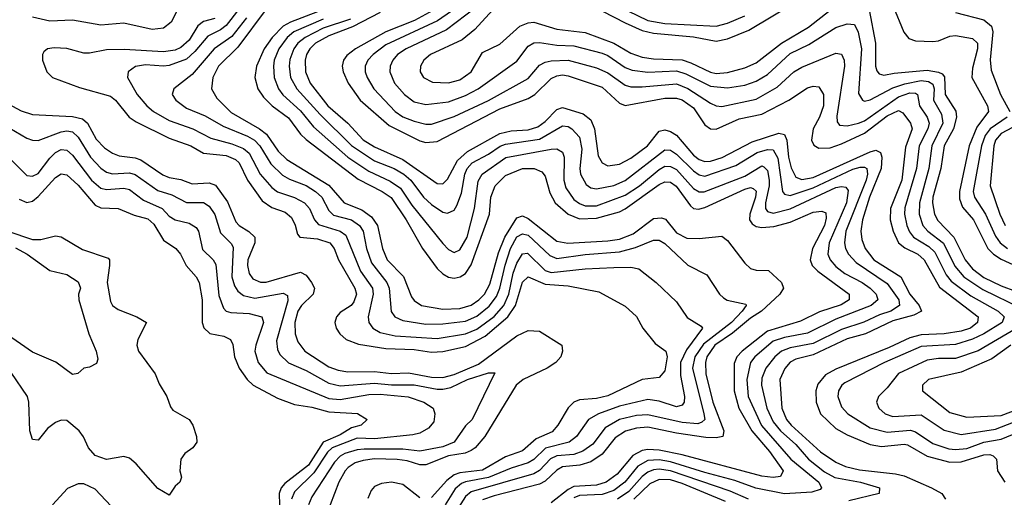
# Model space of a CAD drawing. Header units: inches. Extents: x 501365 to 657855, y 482276 to 547543.
# Tile 895 of 957: x 630905 to 634361, y 500437 to 502112. Entities that reach past the tile are written whole.
import ezdxf

# ---------------------------------------------------------------- set-up
doc = ezdxf.new("R2010")
doc.units = ezdxf.units.IN
doc.header["$MEASUREMENT"] = 0
doc.layers.add('A6530', color=7, linetype='Continuous')

msp = doc.modelspace()

# ---------------------------------------------------------------- linework, layer by layer
at = {"layer": 'A6530', "color": 5}
for points, elevation in [([(632470, 502176.9), (632371.2, 502108.8), (632190, 502024.5), (632145.3, 501990), (632127, 501970), (632117.5, 501950), (632117.6, 501930), (632124.4, 501910), (632147.5, 501870), (632223.3, 501790), (632250, 501772), (632290, 501756.6), (632330, 501745.6), (632350, 501745.9), (632430, 501772.3), (632550, 501829.5), (632690, 501905.6), (632730, 501952.9), (632750, 501964), (632770, 501968.3), (632830, 501970.6), (632930, 501943.8), (632970, 501926.1), (633030, 501882.4), (633050, 501877.1), (633090, 501876.5), (633210, 501887.3), (633250, 501871), (633330, 501820.1), (633350, 501810.8), (633370, 501808.5), (633490, 501833.6), (633564, 501876), (633622.7, 501930), (633650, 501946.1), (633770, 501995), (633790, 501991.6), (633799.4, 501970), (633800.6, 501950), (633773.8, 501773.8), (633774.1, 501754.1), (633782.7, 501742.7), (633810, 501740.4), (633850, 501749.1), (633870, 501758), (633990, 501842.2), (634030, 501856.2), (634050, 501854.6), (634056.2, 501850), (634064, 501810), (634091, 501770), (634097.7, 501750), (634092.4, 501730), (634062.7, 501670), (634052.9, 501590), (634012.2, 501452.3), (634011.1, 501430), (634019.1, 501390), (634028.4, 501368.4), (634042.9, 501350), (634096.3, 501316.3), (634117.2, 501297.2), (634156.9, 501216.9), (634175, 501195), (634243.4, 501143.4), (634340.1, 501090), (634361, 501070), (634354.1, 501050), (634289.6, 501010.4), (634250, 500991.7), (634190, 500973.2), (634070, 500965.9), (633940.4, 500910), (633801.6, 500838.4), (633790.7, 500830), (633779.1, 500810), (633776.4, 500790), (633790, 500754.5), (633811.8, 500730), (633890, 500680.9), (633950, 500665.4), (634031.7, 500671.7), (634050, 500666.5), (634110, 500626), (634167, 500607), (634190, 500604), (634230, 500607.9), (634290, 500629.6), (634350, 500640.5), (634390, 500656.8)], 4340), ([(632910, 502163.5), (633030, 502101.1), (633090, 502075), (633130, 502065), (633270, 502052.7), (633350, 502036.8), (633390, 502045.8), (633464.3, 502075.7), (633627, 502173)], 4420), ([(632970, 502177), (633109.9, 502109.9), (633170, 502099.1), (633350, 502089.5), (633390, 502099.8), (633450, 502125.8)], 4440), ([(631470.1, 502170), (631436.2, 502103.8), (631410, 502082.2), (631370, 502078.4), (631270, 502099.8), (631190, 502093.3), (631090, 502111.4), (631010, 502107.3), (630950, 502121.5)], 4080), ([(631674.5, 502150), (631630, 502091.8), (631610, 502076.4), (631564.9, 502055.1), (631519.5, 502000.5), (631490, 501973.7), (631430, 501951.9), (631410, 501949.3), (631346.3, 501953.7), (631311.7, 501948.4), (631285, 501930), (631283.5, 501910), (631317.4, 501850), (631351, 501810), (631374.3, 501790), (631430, 501758.3), (631512.3, 501730), (631576.3, 501696.3), (631650, 501677), (631690, 501661), (631710, 501643.8), (631749.2, 501570), (631790, 501523.2), (631810, 501508.4), (631870, 501489.1), (631904.1, 501470), (631921.6, 501450), (631939.7, 501410), (631954, 501394), (632030, 501370), (632050, 501356.1), (632100.8, 501230), (632143.1, 501170), (632146.2, 501150), (632127.9, 501070), (632130.1, 501050.1), (632144.2, 501030), (632170, 501014.6), (632223, 501003), (632370, 500993.5), (632470, 501010.3), (632510, 501027.2), (632570, 501071.5), (632604.2, 501110), (632621.6, 501150), (632637.1, 501222.9), (632650, 501258.7), (632670, 501291.5), (632687.1, 501292.9), (632750, 501232.2), (632770, 501225.5), (632890, 501238.2), (632990, 501243), (633050, 501243.6), (633078.5, 501238.5), (633138.9, 501190), (633210, 501122.8), (633248.1, 501068.1), (633297.6, 501037.6), (633302.2, 501030), (633245.8, 500954.2), (633224.5, 500910), (633224.4, 500864.4), (633238, 500790), (633236.9, 500770), (633230, 500759.9), (633210, 500753.8), (633150, 500774.5), (633110, 500780.1), (633010, 500756.2), (632937.1, 500730), (632902.1, 500710), (632859, 500650), (632833.4, 500630), (632750.8, 500609.2), (632710, 500569.9), (632690, 500557.3), (632630, 500539.1), (632550, 500506.2), (632470, 500491.4), (632455.2, 500484.8), (632433.7, 500466.3), (632397.8, 500410)], 4140), ([(631770, 502150), (631670, 502015.8), (631602.9, 501950), (631582.7, 501910), (631577.9, 501870), (631597, 501837), (631647.1, 501787.1), (631746, 501730), (631770.8, 501710.8), (631811.7, 501651.7), (631842, 501622), (631990, 501532.1), (632043.3, 501470), (632105.6, 501445.6), (632140.3, 501420.3), (632160.5, 501390), (632178.3, 501310), (632194.3, 501270), (632251.9, 501211.9), (632280.5, 501140.5), (632290, 501127.3), (632315.8, 501110), (632390, 501097.1), (632450, 501098.7), (632490, 501111.1), (632517, 501130), (632536.8, 501150), (632555.7, 501184.3), (632585.3, 501294.7), (632607.4, 501350), (632650, 501417.2), (632670, 501424.3), (632690, 501414.8), (632790, 501335.6), (632828.8, 501328.8), (632970, 501336.1), (633010, 501342.1), (633058.4, 501361.6), (633130, 501414.5), (633157.7, 501417.7), (633172.1, 501412.1), (633210, 501364.8), (633246.2, 501346.2), (633290, 501344.5), (633370, 501353.3), (633390, 501337.2), (633450, 501258.6), (633470, 501239.3), (633490, 501233.8), (633532.9, 501232.9), (633579.5, 501190), (633585.8, 501170), (633573, 501150), (633508.9, 501090), (633470, 501065.4), (633407.2, 501012.8), (633344.8, 500970), (633317.5, 500930), (633311.9, 500910), (633314, 500870), (633338, 500770), (633376.6, 500670), (633372.6, 500650), (633350, 500645.1), (633312.9, 500647.1), (633210, 500661.7), (633110, 500682.7), (633070, 500679.8), (633031.3, 500668.7), (632994.9, 500645.1), (632950, 500587.5), (632910, 500561), (632870.7, 500549.3), (632810, 500543.8), (632790, 500532), (632750, 500493.1), (632730, 500482.2), (632570, 500442.2), (632530, 500427.5)], 4180), ([(631950, 502140), (631855.6, 502104.4), (631829.8, 502090.2), (631790.8, 502050), (631762.7, 502010), (631736.3, 501950), (631730.4, 501910), (631741.2, 501870), (631760.6, 501840.6), (631791.3, 501810), (631848, 501768), (631890, 501710.9), (631910, 501691.7), (632092.7, 501552.7), (632177.7, 501510), (632208.8, 501488.8), (632261.1, 501410), (632318.5, 501310), (632370, 501239.9), (632390, 501220.7), (632410, 501209.4), (632430, 501206.1), (632451.2, 501210), (632470, 501222.4), (632490, 501252.4), (632554.4, 501430), (632558.4, 501490), (632574, 501530), (632610, 501565.8), (632670, 501590.1), (632710.7, 501590.7), (632738.1, 501578.1), (632750, 501563.9), (632765.5, 501505.5), (632784.7, 501470), (632830, 501430.1), (632870, 501414.1), (632930, 501416), (633010, 501438.4), (633030, 501448.5), (633150, 501534.6), (633170, 501543.7), (633190, 501542.3), (633208.9, 501528.9), (633259.2, 501459.2), (633270, 501449.7), (633287.6, 501447.6), (633310, 501453.6), (633450, 501517.3), (633470, 501523.3), (633480, 501520), (633490.5, 501510.5), (633488.4, 501490), (633468.3, 501430), (633467.3, 501410), (633475.7, 501395.7), (633490, 501386.5), (633510, 501383.4), (633552.7, 501387.3), (633610, 501402.1), (633690, 501437.2), (633720.6, 501440.6), (633735, 501435), (633736.2, 501416.2), (633729.8, 501390), (633688.3, 501310), (633679.9, 501270), (633687.2, 501250), (633706.4, 501230), (633816.9, 501150), (633816.9, 501130), (633788.4, 501111.6), (633713, 501087), (633645.8, 501054.2), (633530, 501019.5), (633441.2, 500950), (633422.6, 500930), (633413.5, 500906.5), (633412.6, 500810), (633429.1, 500750), (633475, 500670), (633537.5, 500597.5), (633584.9, 500530), (633575.8, 500510), (633550, 500505.9), (633510, 500510.5), (633230, 500585.2), (633150, 500602.2), (633110, 500604.9), (633090, 500601), (633057.2, 500582.8), (633002.1, 500517.9), (632963.8, 500490), (632930, 500479.7), (632850, 500475), (632830, 500464.2), (632770, 500416.9)], 4220), ([(632170, 502138), (632073.2, 502086.9), (631990, 502056.4), (631943.4, 502030), (631922.9, 502010), (631911.5, 501990), (631906.7, 501970), (631907.6, 501930), (631924.3, 501890), (631986.9, 501810), (632056.4, 501750), (632111, 501691), (632150, 501666.1), (632250, 501621.9), (632370, 501537.6), (632390, 501536.8), (632406.9, 501553.1), (632442, 501618), (632476.7, 501650), (632590, 501713.7), (632630, 501722.5), (632690, 501726.3), (632723.5, 501736.5), (632750, 501755.1), (632790, 501797.8), (632810, 501804), (632882.3, 501782.3), (632910, 501760.6), (632922.8, 501730), (632935.2, 501635.2), (632949.8, 501609.8), (632970, 501600.1), (633010, 501606.1), (633050, 501626.3), (633109.1, 501670), (633150, 501721.9), (633170, 501725.9), (633190, 501720.6), (633210, 501706.9), (633270, 501637.5), (633290, 501622.4), (633310, 501615.2), (633330, 501616.2), (633371.1, 501628.9), (633476.4, 501683.6), (633570, 501713.9), (633589.8, 501709.8), (633597.7, 501690), (633603.6, 501630), (633612.6, 501592.6), (633630, 501559.9), (633650, 501551.5), (633690, 501558.9), (633890, 501648.9), (633910, 501654.6), (633926.1, 501646.1), (633931.7, 501630), (633928.7, 501590), (633888.2, 501490), (633863.3, 501410), (633857.3, 501370), (633861.1, 501341.1), (633873, 501310), (633903.8, 501270), (633997.9, 501210), (634029.8, 501150), (634062.4, 501110), (634070.1, 501090), (634044.2, 501075.8), (633970, 501056.3), (633874.3, 501010), (633810, 500992.4), (633690, 500936.9), (633630, 500921.4), (633610, 500910.9), (633590.9, 500889.1), (633573.1, 500850), (633580.2, 500750), (633596.6, 500710), (633612.8, 500690), (633716, 500596), (633770, 500559.9), (633804.3, 500544.3), (633852.7, 500532.7), (633979.6, 500519.6), (634010, 500511.7), (634106.2, 500470), (634141.6, 500450), (634155.4, 500430)], 4280), ([(632354.7, 502145.3), (632290.2, 502109.8), (632190, 502069.5), (632083.6, 502010), (632053.4, 501986.6), (632041.3, 501970), (632036.9, 501950), (632040.3, 501930), (632058.1, 501890), (632099.7, 501830), (632201.6, 501741.6), (632310, 501687), (632330, 501681.2), (632370, 501685.1), (632590, 501799.9), (632690, 501835.5), (632712.9, 501850), (632770, 501906.1), (632790, 501916.1), (632810, 501918.8), (632830, 501916), (632950, 501876.1), (633010, 501819.7), (633030, 501810.9), (633170, 501836.9), (633210, 501836.8), (633230, 501830.8), (633270, 501802.9), (633310, 501743.9), (633330, 501729.7), (633350, 501728.1), (633430, 501764.9), (633510, 501781.3), (633605.3, 501830), (633670, 501873.1), (633690, 501879.6), (633710, 501877.2), (633727.1, 501850), (633726.2, 501810), (633712.1, 501770), (633690.1, 501730), (633684, 501690), (633692.3, 501672.3), (633710, 501661.9), (633750, 501662.6), (633790, 501676.5), (633870, 501714.1), (633950, 501775.2), (633990, 501793.3), (634005.4, 501785.5), (634032, 501750), (634038.4, 501730), (634014.3, 501665.7), (634002, 501550), (633962.2, 501450), (633961, 501410), (633970.9, 501370), (633990.4, 501330), (634012.6, 501312.6), (634057.5, 501290), (634079.5, 501270), (634133.7, 501173.7), (634269.3, 501070), (634267.4, 501050), (634243.1, 501030), (634210, 501019.7), (634150.2, 501009.8), (634070, 501006.4), (634030, 500996.5), (633957.5, 500962.5), (633770, 500886.7), (633733.9, 500866.1), (633706.4, 500833.6), (633699.9, 500810), (633700.6, 500770), (633716.6, 500730), (633770, 500678.3), (633810, 500655.5), (633890, 500622), (633930, 500614.6), (634010, 500623.7), (634021.3, 500621.3), (634090, 500580.9), (634170, 500559.5), (634210, 500561.2), (634290, 500585.3), (634310, 500587), (634322.1, 500582.1), (634333.4, 500570), (634337.3, 500530), (634362.6, 500490)], 4320), ([(632505.4, 502154.6), (632402.6, 502077.4), (632261.8, 502010), (632231.6, 501990), (632214.5, 501970), (632205.8, 501950), (632204.2, 501930), (632220.1, 501890), (632255.5, 501850), (632290, 501823.8), (632330, 501814.9), (632410, 501824.4), (632470, 501846.4), (632514.6, 501870), (632650, 501966.7), (632690, 502019.8), (632710, 502031.3), (632730, 502032.2), (632790, 502023.3), (632850, 502020.6), (632950, 501995.2), (632970, 501987.3), (633030, 501944.9), (633055.4, 501935.4), (633110, 501928.1), (633210, 501932.9), (633242.7, 501922.7), (633330, 501878.8), (633390, 501873.4), (633450, 501882.9), (633490, 501896.5), (633530, 501920.6), (633610, 501994.2), (633675, 502025), (633770, 502085.2), (633810, 502097.9), (633835.1, 502095.1), (633848.4, 502068.4), (633859.4, 502010), (633850, 501854), (633863.6, 501830), (633870, 501827.2), (633890, 501830.9), (633970, 501873.8), (634012, 501888), (634070, 501898.9), (634095.6, 501895.6), (634110, 501885.9), (634114.6, 501870), (634113.3, 501830), (634140.5, 501780.5), (634145.2, 501750), (634107, 501670), (634096.9, 501590), (634063.2, 501470), (634062.9, 501430), (634075.1, 501390), (634092.4, 501370), (634148.3, 501328.3), (634187.3, 501247.3), (634219.1, 501210), (634285.6, 501165.6), (634420.8, 501100.8)], 4360), ([(632578.7, 502161.3), (632502.1, 502077.9), (632458.4, 502041.6), (632346.5, 501990), (632323.9, 501970), (632311.5, 501950), (632310.1, 501930), (632322.3, 501910), (632353.6, 501893.6), (632410, 501890.9), (632450, 501901.7), (632489.3, 501930), (632530, 501997.2), (632590, 502026.3), (632660.9, 502090), (632690, 502101.7), (632710, 502103.6), (632790, 502078.8), (632890, 502067.6), (632990, 502030.7), (633050, 501995.2), (633090, 501981.6), (633130, 501975), (633230, 501971.1), (633261.2, 501961.2), (633330, 501928.1), (633350, 501924), (633390, 501927.4), (633450, 501944), (633490, 501960.7), (633578.9, 502030), (633674.1, 502085.9), (633750, 502146.4)], 4380), ([(633886.8, 502146.8), (633909, 502030), (633909.3, 501949.3), (633913.4, 501933.4), (633922.4, 501922.4), (633937.9, 501917.9), (633974.9, 501925.1), (634090, 501934.9), (634130, 501928.6), (634142.7, 501922.7), (634151.9, 501911.9), (634153.4, 501850), (634191.7, 501791.7), (634193.9, 501770), (634183.2, 501730), (634150.5, 501670), (634138.8, 501590), (634110.5, 501490), (634109.4, 501469.4), (634116.4, 501430), (634127.5, 501407.5), (634184, 501350), (634223.4, 501270), (634250, 501238), (634290, 501208.4), (634350, 501178.7), (634400.1, 501160.1)], 4380), ([(633970, 502162.7), (634008.3, 502068.3), (634026, 502046), (634050, 502037.9), (634110, 502036.1), (634130, 502038.8), (634170, 502054.6), (634190, 502056.6), (634250, 502046.9), (634266.9, 502030), (634267.1, 502010), (634250, 501942.6), (634247.6, 501910), (634302.8, 501810), (634305.8, 501790), (634265.1, 501734.9), (634237.9, 501670), (634203.6, 501510), (634204.1, 501484.1), (634215.1, 501455.1), (634253.6, 501410), (634303.2, 501310), (634322.9, 501290), (634350, 501272.3), (634406, 501246)], 4420), ([(634190, 502138.2), (634290, 502112.3), (634316.5, 502090), (634321.4, 502070), (634311.9, 501971.9), (634315.6, 501935.6), (634348, 501850), (634380.7, 501790)], 4440), ([(631590, 502117.1), (631550, 502105.7), (631530, 502090.7), (631499.3, 502040.7), (631470, 502014.4), (631450, 502005.6), (631410, 501999.4), (631271.7, 502008.3), (631210, 502006.2), (631150, 501995), (631130, 501995.5), (631070, 502011.7), (631026.1, 502013.9), (631002.8, 502010), (630990, 502000.3), (630984.3, 501990), (630984.3, 501970), (630999.6, 501930), (631020.2, 501910), (631114.1, 501874.1), (631223.7, 501843.7), (631241.3, 501830), (631289.6, 501770), (631313.8, 501753.8), (631430, 501696.6), (631505.7, 501670), (631550, 501644.5), (631630, 501635.8), (631662.1, 501622.1), (631675.3, 501610), (631704.3, 501550), (631756.4, 501476.4), (631790, 501453.6), (631836.7, 501436.7), (631858.6, 501418.6), (631871.8, 501391.8), (631879.4, 501359.4), (631888, 501350), (631950, 501343.6), (631993.6, 501330), (632008.4, 501310), (632023.5, 501270), (632080.9, 501170), (632087, 501150), (632078, 501122), (632067.9, 501110), (632030, 501084.7), (632016.4, 501070), (632010.6, 501050), (632016.3, 501030), (632029.1, 501010), (632051, 500990), (632094.3, 500974.3), (632190, 500958.4), (632290, 500955.2), (632350, 500945.8), (632390, 500947.9), (632470, 500965.7), (632538.3, 501001.7), (632618.6, 501070), (632645.4, 501110), (632670, 501191.8), (632690, 501210.8), (632750, 501184), (632830, 501178.8), (632937.8, 501157.8), (633030, 501107.7), (633070, 501071.3), (633092.8, 501030), (633135.8, 500975.8), (633173.5, 500950), (633177.3, 500930), (633170, 500880.5), (633150, 500857.6), (633090, 500850.3), (632970, 500793.1), (632930, 500783.7), (632870, 500778.3), (632850.2, 500770), (632829.8, 500750.2), (632794.2, 500690), (632774.1, 500665.9), (632718.4, 500641.6), (632670, 500599.7), (632610, 500578.3), (632530, 500531.7), (632450, 500522.4), (632430, 500515.4), (632404.5, 500495.5), (632350, 500435.9)], 4120), ([(631700.7, 502119.3), (631650, 502053.2), (631587.2, 502010), (631510, 501919.9), (631445.4, 501870), (631440.2, 501850), (631453.4, 501830), (631490, 501802.3), (631555.4, 501775.4), (631618.6, 501738.6), (631704.3, 501704.3), (631728.5, 501690), (631747.3, 501670), (631786.8, 501606.8), (631827.1, 501567.1), (631852.4, 501552.4), (631910, 501530.6), (631943.7, 501510), (631965.7, 501490), (631990, 501443.1), (632006.6, 501426.6), (632070, 501409.8), (632098.2, 501390), (632110.7, 501370), (632122.1, 501310), (632139.7, 501259.7), (632193.7, 501190), (632201.6, 501170), (632208.5, 501088.5), (632222.1, 501070), (632250, 501056.6), (632330, 501044.4), (632390, 501044.9), (632470, 501054.2), (632510, 501072.8), (632552.9, 501107.1), (632578.3, 501141.7), (632590.3, 501170), (632608.7, 501251.3), (632627.5, 501310), (632650, 501350.4), (632670, 501361.5), (632690, 501356.5), (632765.7, 501285.7), (632790, 501274.2), (632890, 501288.4), (633010, 501297.7), (633066.9, 501313.1), (633130, 501339.2), (633150, 501338.9), (633170, 501327.3), (633250, 501251.7), (633317.2, 501217.2), (633361.8, 501150), (633375.9, 501136), (633388.6, 501128.6), (633454.2, 501114.2), (633455.5, 501110), (633440.9, 501090), (633403.6, 501050), (633305.6, 500974.4), (633274.8, 500930), (633266.4, 500890), (633306.8, 500730), (633309.6, 500710), (633299.6, 500700.4), (633285.3, 500694.7), (633230, 500698.7), (633110, 500725.9), (633070, 500723.7), (633010, 500709.2), (632960.1, 500679.9), (632916.4, 500623.6), (632882, 500598), (632850, 500586.4), (632790, 500581.9), (632768.5, 500571.5), (632730, 500530.2), (632710, 500518.5), (632490, 500455.8), (632470, 500439.2), (632435.2, 500384.8)], 4160), ([(631970, 502114.3), (631867.6, 502070), (631843.3, 502050), (631814.8, 502010), (631798.5, 501970), (631795.6, 501950), (631798, 501910), (631813.1, 501870), (631828.9, 501848.9), (631890, 501792.2), (631936, 501736), (632057.2, 501630), (632130, 501581.1), (632205.8, 501545.8), (632241.2, 501521.2), (632281.9, 501461.9), (632390, 501327.6), (632410, 501306.3), (632430, 501295.9), (632450, 501304.5), (632476.1, 501350), (632501.8, 501450), (632514.6, 501545.4), (632528.4, 501570), (632610.8, 501629.2), (632770, 501658), (632790, 501659.7), (632810, 501648.2), (632816.7, 501630), (632815.5, 501550), (632822, 501522), (632850, 501481.8), (632870, 501467.2), (632890, 501459.5), (632930, 501459.3), (633030, 501496.5), (633080.7, 501530), (633150, 501587.4), (633170, 501598.1), (633190, 501597.6), (633210, 501586.3), (633270, 501520.1), (633290, 501508.1), (633308, 501508), (633450, 501563.8), (633510, 501599.7), (633516.8, 501596.8), (633530, 501583.5), (633535.7, 501550), (633536.3, 501530), (633523.4, 501470), (633523.2, 501450), (633530, 501439.9), (633550, 501434.1), (633610, 501448.5), (633770, 501523.6), (633790, 501527.7), (633804.5, 501524.5), (633812.7, 501512.7), (633806.9, 501470), (633746.1, 501330), (633742.3, 501290), (633750.4, 501270), (633770, 501247.1), (633801.7, 501221.7), (633862.6, 501190), (633890.5, 501170), (633912, 501150), (633917, 501130), (633894.2, 501110), (633770, 501061.3), (633670, 501012.4), (633590, 500997.8), (633550, 500984.4), (633485.8, 500930), (633470.7, 500910), (633457, 500850), (633462.1, 500790), (633508.9, 500688.9), (633611.9, 500570), (633710.1, 500490), (633719.3, 500470), (633715.4, 500464.6), (633685.3, 500454.7), (633590, 500449), (633488.7, 500468.7), (633415.5, 500495.5), (633310, 500523.2), (633190, 500561.5), (633150, 500568.2), (633110, 500565.8), (633074.6, 500545.5), (633028.7, 500490), (632990, 500460.7), (632950, 500446.7), (632870, 500443.2), (632850, 500434.5)], 4240), ([(632066.2, 502113.8), (631970, 502083.1), (631906.6, 502050), (631881.4, 502030), (631866.9, 502010), (631853, 501973), (631850.3, 501950), (631855.8, 501910), (631877.9, 501870), (631959.8, 501779.8), (632070, 501671.5), (632150, 501617.8), (632219.6, 501590), (632252.8, 501570), (632278, 501550), (632322.4, 501490), (632350, 501463.5), (632390, 501436.8), (632406.4, 501433.6), (632430, 501443.8), (632439.4, 501460.6), (632455.6, 501504.4), (632467.1, 501570), (632476, 501590), (632493.7, 501610), (632550, 501640.3), (632591, 501669), (632610, 501676.2), (632730, 501693.8), (632810, 501740.1), (632830, 501737.7), (632842.8, 501730), (632870, 501700.2), (632878.5, 501658.5), (632870.8, 501590.8), (632873.5, 501570), (632893.9, 501533.9), (632910, 501522.8), (632930, 501519.3), (632990, 501531), (633030, 501548), (633170, 501656), (633190, 501654.6), (633210, 501641.2), (633270, 501582.5), (633290, 501568.6), (633310, 501563.9), (633418.8, 501601.2), (633493.7, 501646.3), (633530, 501657.2), (633550, 501656.1), (633566.3, 501626.3), (633582.7, 501510), (633590, 501499.9), (633610, 501495.4), (633690, 501523.1), (633830, 501588.6), (633855.1, 501595.2), (633870, 501595), (633878.7, 501590), (633881.5, 501570), (633876.4, 501550), (633805.4, 501370), (633800.4, 501330), (633804.3, 501310), (633814.3, 501290), (633841, 501261), (633950, 501186.9), (633990.8, 501130), (633992.9, 501110), (633962.6, 501090), (633922.8, 501077.2), (633868.7, 501051.3), (633790, 501025.8), (633690, 500976.3), (633610, 500961.5), (633579.2, 500950), (633555.9, 500930), (633524, 500890), (633510, 500854.5), (633508.9, 500830), (633528, 500750), (633550, 500701.5), (633575.3, 500670), (633630, 500622.2), (633674, 500570), (633730, 500526.6), (633766.4, 500506.4), (633856.5, 500490), (633922.8, 500470), (633921.7, 500450), (633815.7, 500424.3)], 4260), ([(630846.2, 501826.2), (630910, 501792.9), (630950, 501779.9), (631090, 501772.7), (631124.7, 501764.7), (631142.8, 501750), (631173.1, 501693.1), (631202.9, 501662.9), (631230, 501644.2), (631254.5, 501634.5), (631310, 501627.9), (631330, 501621.1), (631407.8, 501567.8), (631430, 501559), (631470, 501551.6), (631510, 501536.6), (631570, 501539.9), (631592.2, 501532.2), (631634, 501474), (631663.5, 501403.5), (631675.5, 501390), (631709.6, 501369.6), (631730.1, 501350), (631730.1, 501330), (631706.2, 501270), (631704.1, 501250), (631710, 501222.3), (631723.3, 501203.3), (631750, 501191.2), (631770, 501191.9), (631890, 501226.8), (631910, 501216.1), (631929.7, 501190), (631940.1, 501170), (631935.5, 501150), (631893.7, 501110), (631880.8, 501090), (631870.3, 501050), (631871.7, 501010), (631881.7, 500981.7), (631905.9, 500950), (631990, 500894.4), (632022.5, 500882.5), (632056.6, 500876.6), (632150, 500877.8), (632210, 500870.5), (632270, 500873.4), (632350, 500857.7), (632390, 500857.6), (632430, 500867.3), (632515.8, 500904.2), (632650, 501003.4), (632690, 501021.8), (632730, 501019.5), (632808, 500970), (632810.2, 500950), (632804.8, 500930), (632787.3, 500910), (632756.5, 500890), (632672.4, 500850), (632647.6, 500830), (632537.8, 500650), (632503.7, 500610), (632490, 500600.4), (632468.1, 500591.9), (632410, 500582.1), (632330, 500550.5), (632310, 500550.7), (632264.7, 500564.7), (632230, 500569.2), (632150, 500571.9), (632110, 500566.1), (632082.7, 500557.3), (632058.4, 500541.6), (632047.2, 500530), (632025.6, 500490), (631979.9, 500370)], 4080), ([(634371.9, 501770), (634311.2, 501730), (634293.7, 501706.3), (634281.2, 501670), (634252.2, 501510), (634256.6, 501490), (634295, 501430), (634330, 501353), (634346.8, 501330), (634372.2, 501310)], 4440), ([(630850, 501744.1), (630930, 501696.8), (630950, 501689.6), (630970, 501689.1), (631050, 501718.5), (631070, 501722.2), (631090, 501719.6), (631110, 501700.1), (631153.7, 501630), (631190, 501591.3), (631210, 501577.1), (631230, 501571.7), (631290, 501575.4), (631309.6, 501569.6), (631390, 501513.4), (631438.4, 501498.4), (631490, 501471.5), (631550, 501471.3), (631570, 501457.7), (631589.5, 501429.5), (631610, 501364.8), (631646.8, 501326.8), (631653.9, 501313.9), (631649.8, 501210), (631658.9, 501178.9), (631670, 501159.8), (631690, 501144.3), (631730, 501135.7), (631830, 501152.6), (631845, 501145), (631846.5, 501126.5), (631806.1, 500986.1), (631810, 500955.8), (631817.8, 500937.8), (631848.2, 500908.2), (631910, 500881.4), (631990, 500836.7), (632030, 500827.5), (632150, 500837.1), (632210, 500831.7), (632290, 500831.6), (632370, 500816), (632390, 500816), (632417.7, 500822.3), (632477.3, 500850), (632550, 500873.8), (632573, 500873), (632493.6, 500710), (632470, 500687.7), (632430.1, 500630), (632390, 500613.9), (632310, 500598), (632250, 500605.3), (632114.5, 500605.5), (632090, 500603.7), (632046, 500590), (632030, 500581.2), (632010, 500560.4), (631930, 500438), (631918.5, 500410)], 4060), ([(634390, 501734), (634350, 501713.4), (634330.9, 501690), (634324.6, 501670), (634311.4, 501530), (634345.1, 501430), (634364.6, 501390)], 4460), ([(630806.8, 501686.8), (630930, 501566.2), (630950, 501562.9), (630970, 501572.8), (631010, 501626.9), (631030, 501646.2), (631050, 501656.5), (631070, 501654.6), (631090, 501637.6), (631156.8, 501550), (631190, 501521.6), (631210, 501516.3), (631270, 501521.6), (631290, 501517), (631339.5, 501479.5), (631404.6, 501450), (631430, 501423.6), (631450, 501410.5), (631499.1, 501399.1), (631523.9, 501383.9), (631532.6, 501370), (631546.1, 501306.1), (631584.2, 501270), (631593.4, 501253.4), (631604.3, 501144.3), (631620.3, 501100.3), (631629.8, 501089.8), (631645.6, 501085.6), (631710, 501081.7), (631754.3, 501070), (631760.6, 501050), (631733.2, 500970), (631730.4, 500950), (631741.5, 500910), (631772.9, 500872.9), (631990, 500783), (632030, 500780.1), (632130, 500797), (632170, 500799), (632268.8, 500788.8), (632323.7, 500770), (632356.4, 500750), (632362.3, 500730), (632358.6, 500701.4), (632340.3, 500679.7), (632310, 500662.1), (632284.5, 500655.5), (632150, 500641.7), (632090, 500644.2), (632001.6, 500610), (631985, 500595), (631937.1, 500522.9), (631870, 500455.6), (631859.2, 500430)], 4040), ([(630903.2, 501483.2), (630930, 501471.5), (630950, 501476.3), (630970, 501491.6), (631030, 501558.9), (631050, 501571.5), (631070, 501568.2), (631110, 501532.4), (631170, 501462), (631190, 501452.3), (631250, 501450.5), (631307.1, 501427.1), (631354.1, 501414.1), (631375.5, 501395.5), (631410, 501339.2), (631453.2, 501310), (631469.7, 501289.7), (631489.5, 501249.5), (631523.8, 501210), (631535, 501190), (631545.2, 501130), (631545.2, 501050), (631551.6, 501031.6), (631571.7, 501011.7), (631621.9, 501001.9), (631645.2, 500990), (631652.9, 500972.9), (631659.3, 500930), (631674.7, 500890), (631703, 500850), (631724.1, 500830), (631810, 500784.6), (631870, 500762.3), (631930, 500752.9), (631990, 500736.8), (632090.5, 500730.5), (632124.6, 500710), (632103.1, 500690), (632070, 500680.8), (632030, 500655.9), (631970.3, 500629.7), (631918.4, 500550), (631835.2, 500484.8), (631822.6, 500470), (631815.7, 500450), (631816.9, 500410)], 4020), ([(630863.1, 501370), (630950, 501340.9), (630979.2, 501340.8), (631030, 501354.5), (631050, 501350.8), (631125.6, 501305.6), (631215.4, 501275.4), (631220.5, 501270), (631220.5, 501250), (631211.9, 501190), (631223.5, 501123.5), (631230.8, 501110), (631250, 501095.8), (631316.5, 501070), (631350.2, 501050), (631319.9, 500990), (631316.3, 500970), (631321.3, 500950), (631380.5, 500870), (631394.8, 500834.8), (631420.9, 500790), (631433.9, 500753.9), (631442.9, 500742.9), (631500.2, 500710), (631512.6, 500690), (631524.9, 500650), (631526, 500630), (631512.7, 500610), (631484.9, 500590), (631470.4, 500570), (631466.4, 500530), (631473.2, 500506.8), (631466.8, 500490), (631450, 500476), (631430, 500444), (631390, 500467.8), (631313.7, 500553.7), (631290, 500574), (631270, 500580.3), (631210, 500569.9), (631170, 500583.6), (631146.4, 500610), (631128.6, 500648.6), (631113, 500670), (631070, 500706.1), (631050, 500707.9), (631030, 500699.5), (631002.1, 500677.9), (630970, 500636.9), (630950, 500639.7), (630940.7, 500670), (630937.1, 500770), (630932.6, 500790), (630874.2, 500874.2)], 3980), ([(630890, 501312.2), (630931.5, 501290), (631010, 501232.5), (631070, 501218.3), (631110, 501192.8), (631117.8, 501170), (631111.7, 501150), (631112.4, 501130), (631147.8, 501010), (631172.9, 500950), (631178.6, 500921.5), (631173.9, 500906.1), (631150, 500893.7), (631130.4, 500889.7), (631108.5, 500871.5), (631090, 500868), (631031.4, 500911.4), (630950, 500946.2), (630850, 501014.5)], 3960), ([(634405.3, 501030), (634270, 500951.2), (634190, 500924.1), (634130, 500923.6), (634090, 500918.1), (633990, 500871.5), (633950, 500820.3), (633919.7, 500790), (633912.7, 500770), (633921.3, 500750), (633943.2, 500730), (633970, 500720.6), (634070, 500725.5), (634150, 500672.1), (634210, 500657.6), (634330, 500675.2), (634430, 500713.9)], 4360), ([(634383.9, 500970), (634317.5, 500922.5), (634210, 500875.9), (634094.7, 500850), (634073.6, 500830), (634074.3, 500810), (634170, 500734.6), (634230, 500718), (634350, 500723.9), (634510, 500784.9)], 4380), ([(633462.9, 500430), (633398.6, 500458.6), (633190, 500529.6), (633150, 500535), (633130, 500532.9), (633110, 500525.1), (633090.1, 500510), (633043.2, 500456.8), (633003.2, 500430)], 4260), ([(631225.4, 500405.4), (631170, 500464.8), (631130, 500483.4), (631110, 500483.7), (631073, 500467), (631020.2, 500410)], 4020), ([(632310, 500434.6), (632250, 500481.1), (632210, 500489.9), (632175.3, 500484.7), (632150, 500474.1), (632139.1, 500460.9), (632127, 500433)], 4120), ([(633382.1, 500422.1), (633230, 500485.4), (633190, 500497.5), (633150, 500499.5), (633116.4, 500483.6), (633060.4, 500430)], 4280)]:
    msp.add_lwpolyline(points, dxfattribs=dict(at, elevation=elevation))

doc.saveas('drawing.dxf')
